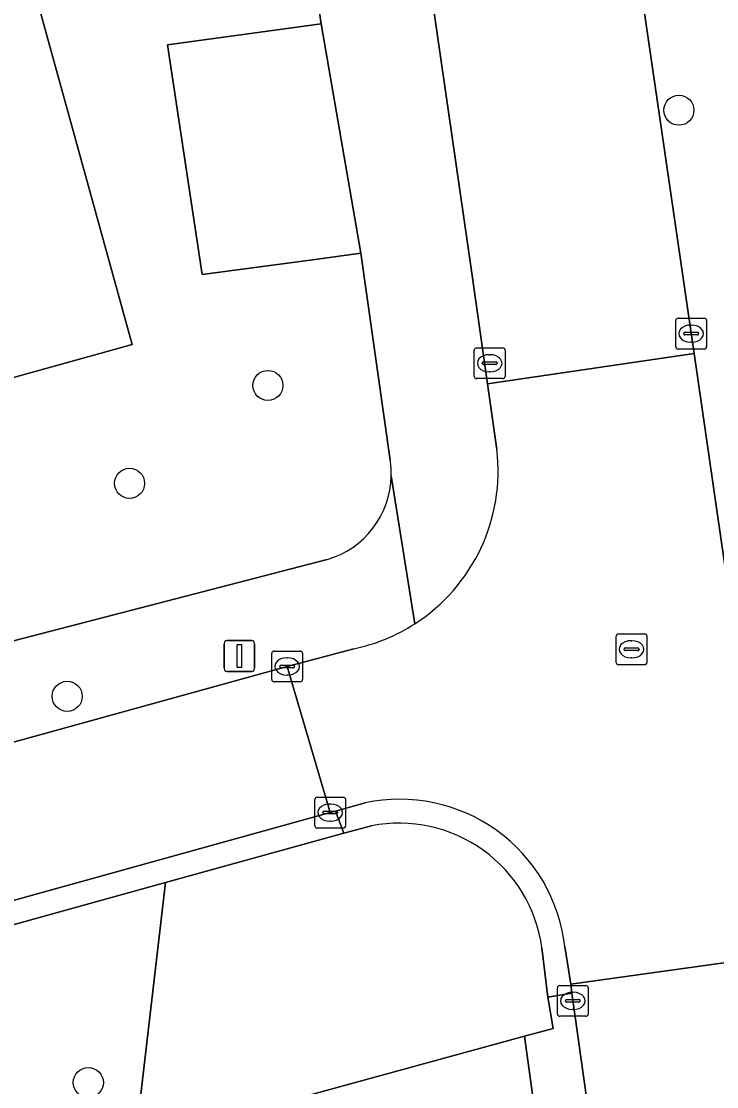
# Model space of a CAD drawing. Extents: x 159053 to 160042, y 380449 to 381423.
# Drawn here: x 159299.3 to 159321.89, y 381049.76 to 381084.4 of the extents above; entities that cross this region are included whole.
import ezdxf

# ---------------------------------------------------------------- set-up
doc = ezdxf.new("R2010")
doc.units = 0
for name, color, linetype in [('IMGEO_Boom', 7, 'Continuous'), ('IMGEO_Groenvoorziening', 7, 'Continuous'), ('IMGEO_Kolk', 7, 'Continuous'), ('IMGEO_Lichtmast', 7, 'Continuous'), ('IMGEO_Pand', 7, 'Continuous'), ('IMGEO_Parkeervlak_open', 7, 'Continuous'), ('IMGEO_Rijbaan_lokaal_open', 7, 'Continuous'), ('IMGEO_Rioolput', 7, 'Continuous'), ('IMGEO_Voetpad_halfverhard', 7, 'Continuous'), ('IMGEO_Voetpad_open', 7, 'Continuous')]:
    doc.layers.add(name, color=color, linetype=linetype)

msp = doc.modelspace()

# ---------------------------------------------------------------- linework, layer by layer
at = {"layer": 'IMGEO_Boom'}
for centre in [(159320.662, 381081.505), (159307.311, 381072.557), (159302.817, 381069.375), (159300.791, 381062.45), (159301.478, 381049.894)]:
    msp.add_circle(centre, 0.489, dxfattribs=at)
at = {"layer": 'IMGEO_Groenvoorziening'}
for points in [[(159301.734, 381099.495), (159306.727, 381100.183), (159305.82, 381106.393), (159300.832, 381105.715), (159299.362, 381115.674), (159304.363, 381116.374), (159303.921, 381119.402), (159296.289, 381117.311), (159296.87, 381115.183), (159291.727, 381113.703), (159293.441, 381107.525), (159293.597, 381107.568), (159302.903, 381073.889), (159297.014, 381072.255), (159297.723, 381069.615), (159285.651, 381066.276), (159287.134, 381060.86), (159289.094, 381061.4), (159287.696, 381066.465), (159297.411, 381069.143), (159298.793, 381064.19), (159309.233, 381066.896)], [(159311.284, 381070.128), (159310.329, 381076.855), (159308.842, 381076.657), (159305.171, 381076.168), (159304.051, 381083.628), (159309.044, 381084.316), (159308.151, 381090.241), (159303.215, 381089.537), (159301.734, 381099.495)], [(159310.68, 381058.241), (159309.774, 381057.999), (159303.988, 381056.394), (159302.999, 381047.929), (159315.65, 381051.398), (159316.581, 381051.656), (159316.409, 381052.668), (159316.211, 381054.271)]]:
    msp.add_lwpolyline(points, dxfattribs=at)
msp.add_lwpolyline([(159285.051, 381051.139), (159290.562, 381044.52), (159302.999, 381047.929), (159303.988, 381056.394)], close=True, dxfattribs=at)
for centre, radius, start, end in [((159308.358, 381069.665), 2.962, 359.1046, 8.9866), ((159308.428, 381069.674), 2.893, 286.1597, 358.9047), ((159311.573, 381053.647), 4.68, 7.6575, 101.003)]:
    msp.add_arc(centre, radius, start, end, dxfattribs=at)
at = {"layer": 'IMGEO_Kolk'}
for p, q in [((159320.635, 381074.742), (159321.487, 381074.742)), ((159320.56, 381073.816), (159320.56, 381074.668)), ((159321.048, 381074.522), (159321.073, 381074.522)), ((159321.561, 381074.668), (159321.561, 381073.816)), ((159320.819, 381074.236), (159320.819, 381074.248)), ((159321.257, 381074.199), (159320.859, 381074.199)), ((159320.862, 381074.285), (159321.26, 381074.285)), ((159321.303, 381074.248), (159321.303, 381074.236)), ((159314.015, 381072.852), (159314.015, 381073.704)), ((159314.09, 381073.778), (159314.942, 381073.778)), ((159315.016, 381073.704), (159315.016, 381072.852)), ((159321.487, 381073.742), (159320.635, 381073.742)), ((159321.071, 381073.962), (159321.046, 381073.962)), ((159314.317, 381073.321), (159314.715, 381073.321)), ((159314.503, 381073.558), (159314.528, 381073.558)), ((159314.274, 381073.272), (159314.274, 381073.284)), ((159314.712, 381073.235), (159314.314, 381073.235)), ((159314.526, 381072.998), (159314.501, 381072.998)), ((159314.758, 381073.284), (159314.758, 381073.272)), ((159314.942, 381072.778), (159314.09, 381072.778)), ((159307.435, 381062.997), (159307.435, 381063.849)), ((159307.51, 381063.923), (159308.362, 381063.923)), ((159307.923, 381063.703), (159307.948, 381063.703)), ((159308.436, 381063.849), (159308.436, 381062.997)), ((159307.694, 381063.417), (159307.694, 381063.429)), ((159308.132, 381063.38), (159307.734, 381063.38)), ((159307.737, 381063.466), (159308.135, 381063.466)), ((159308.178, 381063.429), (159308.178, 381063.417)), ((159308.362, 381062.923), (159307.51, 381062.923)), ((159307.946, 381063.143), (159307.921, 381063.143)), ((159308.911, 381059.169), (159309.763, 381059.169)), ((159308.836, 381058.243), (159308.836, 381059.095)), ((159309.324, 381058.949), (159309.349, 381058.949)), ((159309.837, 381059.095), (159309.837, 381058.243)), ((159309.095, 381058.663), (159309.095, 381058.675)), ((159309.533, 381058.626), (159309.135, 381058.626)), ((159309.138, 381058.712), (159309.536, 381058.712)), ((159309.579, 381058.675), (159309.579, 381058.663)), ((159309.763, 381058.169), (159308.911, 381058.169)), ((159309.347, 381058.389), (159309.322, 381058.389)), ((159316.717, 381052.122), (159316.717, 381052.974)), ((159316.792, 381053.048), (159317.644, 381053.048)), ((159317.718, 381052.974), (159317.718, 381052.122)), ((159316.976, 381052.542), (159316.976, 381052.554)), ((159317.019, 381052.591), (159317.417, 381052.591)), ((159317.205, 381052.828), (159317.23, 381052.828)), ((159317.46, 381052.554), (159317.46, 381052.542)), ((159317.414, 381052.505), (159317.016, 381052.505)), ((159317.228, 381052.268), (159317.203, 381052.268)), ((159317.644, 381052.048), (159316.792, 381052.048))]:
    msp.add_line(p, q, dxfattribs=at)
for points in [[(159320.635, 381074.742), (159321.487, 381074.742)], [(159320.56, 381073.816), (159320.56, 381074.668)], [(159321.561, 381074.668), (159321.561, 381073.816)], [(159314.015, 381072.852), (159314.015, 381073.704)], [(159314.09, 381073.778), (159314.942, 381073.778)], [(159315.016, 381073.704), (159315.016, 381072.852)], [(159321.487, 381073.742), (159320.635, 381073.742)], [(159314.942, 381072.778), (159314.09, 381072.778)], [(159307.435, 381062.997), (159307.435, 381063.849)], [(159307.51, 381063.923), (159308.362, 381063.923)], [(159308.436, 381063.849), (159308.436, 381062.997)], [(159308.362, 381062.923), (159307.51, 381062.923)], [(159308.911, 381059.169), (159309.763, 381059.169)], [(159308.836, 381058.243), (159308.836, 381059.095)], [(159309.837, 381059.095), (159309.837, 381058.243)], [(159309.763, 381058.169), (159308.911, 381058.169)], [(159316.717, 381052.122), (159316.717, 381052.974)], [(159316.792, 381053.048), (159317.644, 381053.048)], [(159317.718, 381052.974), (159317.718, 381052.122)], [(159317.644, 381052.048), (159316.792, 381052.048)]]:
    msp.add_lwpolyline(points, dxfattribs=at)
for centre, radius, start, end in [((159320.637, 381074.666), 0.0765, 91.552, 178.448), ((159320.637, 381074.666), 0.0765, 91.552, 178.448), ((159321.485, 381074.666), 0.0765, 1.552, 88.448), ((159321.485, 381074.666), 0.0765, 1.552, 88.448), ((159320.859, 381074.245), 0.0403, 85.8775, 175.7526), ((159320.856, 381074.235), 0.0366, 178.938, 274.7102), ((159321.26, 381074.242), 0.043, 264.8664, 352.4533), ((159321.264, 381074.247), 0.0386, 1.7309, 96.639), ((159314.092, 381073.702), 0.0765, 91.552, 178.448), ((159314.092, 381073.702), 0.0765, 91.552, 178.448), ((159314.94, 381073.702), 0.0765, 1.552, 88.448), ((159314.94, 381073.702), 0.0765, 1.552, 88.448), ((159320.637, 381073.818), 0.0765, 181.552, 268.448), ((159320.637, 381073.818), 0.0765, 181.552, 268.448), ((159321.485, 381073.818), 0.0765, 271.552, 358.448), ((159321.485, 381073.818), 0.0765, 271.552, 358.448), ((159314.314, 381073.281), 0.0403, 85.8775, 175.7526), ((159314.719, 381073.283), 0.0386, 1.7309, 96.639), ((159314.311, 381073.271), 0.0366, 178.938, 274.7102), ((159314.715, 381073.278), 0.043, 264.8664, 352.4533), ((159314.092, 381072.854), 0.0765, 181.552, 268.448), ((159314.092, 381072.854), 0.0765, 181.552, 268.448), ((159314.94, 381072.854), 0.0765, 271.552, 358.448), ((159314.94, 381072.854), 0.0765, 271.552, 358.448), ((159307.512, 381063.847), 0.0765, 91.552, 178.448), ((159307.512, 381063.847), 0.0765, 91.552, 178.448), ((159308.36, 381063.847), 0.0765, 1.552, 88.448), ((159308.36, 381063.847), 0.0765, 1.552, 88.448), ((159307.734, 381063.426), 0.0403, 85.8775, 175.7526), ((159307.731, 381063.416), 0.0366, 178.938, 274.7102), ((159308.135, 381063.423), 0.043, 264.8664, 352.4533), ((159308.139, 381063.428), 0.0386, 1.7309, 96.639), ((159307.512, 381062.999), 0.0765, 181.552, 268.448), ((159307.512, 381062.999), 0.0765, 181.552, 268.448), ((159308.36, 381062.999), 0.0765, 271.552, 358.448), ((159308.36, 381062.999), 0.0765, 271.552, 358.448), ((159308.913, 381059.093), 0.0765, 91.552, 178.448), ((159308.913, 381059.093), 0.0765, 91.552, 178.448), ((159309.761, 381059.093), 0.0765, 1.552, 88.448), ((159309.761, 381059.093), 0.0765, 1.552, 88.448), ((159309.135, 381058.672), 0.0403, 85.8775, 175.7526), ((159309.132, 381058.662), 0.0366, 178.938, 274.7102), ((159309.536, 381058.669), 0.043, 264.8664, 352.4533), ((159309.54, 381058.674), 0.0386, 1.7309, 96.639), ((159308.913, 381058.245), 0.0765, 181.552, 268.448), ((159308.913, 381058.245), 0.0765, 181.552, 268.448), ((159309.761, 381058.245), 0.0765, 271.552, 358.448), ((159309.761, 381058.245), 0.0765, 271.552, 358.448), ((159316.794, 381052.972), 0.0765, 91.552, 178.448), ((159316.794, 381052.972), 0.0765, 91.552, 178.448), ((159317.642, 381052.972), 0.0765, 1.552, 88.448), ((159317.642, 381052.972), 0.0765, 1.552, 88.448), ((159317.016, 381052.551), 0.0403, 85.8775, 175.7526), ((159317.013, 381052.541), 0.0366, 178.938, 274.7102), ((159317.417, 381052.548), 0.043, 264.8664, 352.4533), ((159317.421, 381052.553), 0.0386, 1.7309, 96.639), ((159316.794, 381052.124), 0.0765, 181.552, 268.448), ((159316.794, 381052.124), 0.0765, 181.552, 268.448), ((159317.642, 381052.124), 0.0765, 271.552, 358.448), ((159317.642, 381052.124), 0.0765, 271.552, 358.448)]:
    msp.add_arc(centre, radius, start, end, dxfattribs=at)
for centre, major_axis, ratio, start_param, end_param in [((159321.047, 381074.242), (-0.387, 0.002), 0.722429, 4.712389, 7.853982), ((159321.072, 381074.242), (-0.39, 0.002), 0.717154, 1.570796, 4.712389), ((159314.502, 381073.278), (-0.387, 0.002), 0.722429, 4.712389, 7.853982), ((159314.527, 381073.278), (-0.39, 0.002), 0.717154, 1.570796, 4.712389), ((159307.922, 381063.423), (-0.387, 0.002), 0.722429, 4.712389, 7.853982), ((159307.947, 381063.423), (-0.39, 0.002), 0.717154, 1.570796, 4.712389), ((159309.323, 381058.669), (-0.387, 0.002), 0.722429, 4.712389, 7.853982), ((159309.348, 381058.669), (-0.39, 0.002), 0.717154, 1.570796, 4.712389), ((159317.204, 381052.548), (-0.387, 0.002), 0.722429, 4.712389, 7.853982), ((159317.229, 381052.548), (-0.39, 0.002), 0.717154, 1.570796, 4.712389)]:
    msp.add_ellipse(centre, major_axis=major_axis, ratio=ratio, start_param=start_param, end_param=end_param, dxfattribs=at)
at = {"layer": 'IMGEO_Lichtmast'}
for p, q in [((159305.888, 381063.361), (159305.888, 381064.161)), ((159305.888, 381064.161), (159305.888, 381063.361)), ((159305.988, 381064.261), (159306.778, 381064.261)), ((159306.778, 381064.261), (159305.988, 381064.261)), ((159306.878, 381064.161), (159306.878, 381063.361)), ((159306.878, 381063.361), (159306.878, 381064.161)), ((159306.778, 381063.261), (159305.988, 381063.261)), ((159305.988, 381063.261), (159306.778, 381063.261))]:
    msp.add_line(p, q, dxfattribs=at)
msp.add_lwpolyline([(159306.308, 381064.136), (159306.458, 381064.136), (159306.458, 381063.386), (159306.308, 381063.386), (159306.308, 381064.136)], dxfattribs=at)
for centre, start, end in [((159305.988, 381064.161), 90, 180), ((159305.988, 381064.161), 90, 180), ((159306.778, 381064.161), 0, 90), ((159306.778, 381064.161), 360, 90), ((159305.988, 381063.361), 180, 270), ((159305.988, 381063.361), 180, 270), ((159306.778, 381063.361), 270, 0), ((159306.778, 381063.361), 270, 0)]:
    msp.add_arc(centre, 0.1, start, end, dxfattribs=at)
at = {"layer": 'IMGEO_Pand'}
msp.add_lwpolyline([(159293.441, 381107.525), (159292.923, 381107.382), (159291.153, 381113.639), (159281.903, 381111.077), (159282.667, 381108.318), (159277.044, 381106.744), (159276.276, 381109.489), (159267.012, 381106.896), (159268.748, 381100.692), (159268.237, 381100.56), (159268.076, 381100.519), (159277.368, 381066.826), (159283.772, 381068.592), (159283.457, 381069.734), (159296.316, 381073.297), (159296.633, 381072.15), (159297.014, 381072.255), (159302.903, 381073.889), (159293.597, 381107.568)], close=True, dxfattribs=at)
at = {"layer": 'IMGEO_Parkeervlak_open'}
msp.add_lwpolyline([(159309.044, 381084.316), (159304.051, 381083.628), (159305.171, 381076.168), (159308.842, 381076.657), (159310.329, 381076.855)], close=True, dxfattribs=at)
at = {"layer": 'IMGEO_Rijbaan_lokaal_open'}
for points in [[(159307.307, 381121.427), (159307.556, 381119.696), (159307.857, 381117.636), (159309.596, 381105.842), (159310.161, 381102.035), (159310.21, 381101.7), (159310.579, 381099.216), (159311.982, 381089.769), (159312.563, 381085.736), (159313.91, 381076.364), (159314.445, 381072.613), (159321.155, 381073.597), (159317.277, 381100.2), (159316.865, 381103.021), (159314.048, 381122.345)], [(159300.068, 381061.247), (159290.681, 381058.667), (159292.011, 381053.865), (159309.337, 381058.669), (159307.936, 381063.423)], [(159324.984, 381047.343), (159323.98, 381054.046), (159317.148, 381053.09), (159317.183, 381052.798), (159317.784, 381048.565), (159318.081, 381046.593), (159318.444, 381044.191), (159319.284, 381039.876), (159320.717, 381030.06), (159327.57, 381031.073)]]:
    msp.add_lwpolyline(points, close=True, dxfattribs=at)
for points in [[(159321.155, 381073.597), (159314.445, 381072.613), (159314.75, 381070.473)], [(159316.958, 381054.32), (159317.148, 381053.09), (159323.98, 381054.046), (159321.155, 381073.597)], [(159310.105, 381063.996), (159307.936, 381063.423), (159309.337, 381058.669), (159309.507, 381058.717), (159310.47, 381058.99)]]:
    msp.add_lwpolyline(points, dxfattribs=at)
for centre, radius, start, end in [((159308.88, 381069.779), 5.911, 302.7916, 6.739), ((159308.877, 381069.783), 5.916, 281.9821, 302.7956), ((159311.585, 381053.697), 5.409, 6.6141, 101.8939)]:
    msp.add_arc(centre, radius, start, end, dxfattribs=at)
at = {"layer": 'IMGEO_Rioolput'}
for p, q in [((159318.625, 381063.553), (159318.625, 381064.405)), ((159318.7, 381064.479), (159319.552, 381064.479)), ((159319.626, 381064.405), (159319.626, 381063.553)), ((159318.884, 381063.973), (159318.884, 381063.985)), ((159318.927, 381064.022), (159319.325, 381064.022)), ((159319.113, 381064.259), (159319.138, 381064.259)), ((159319.368, 381063.985), (159319.368, 381063.973)), ((159319.322, 381063.936), (159318.924, 381063.936)), ((159319.136, 381063.699), (159319.111, 381063.699)), ((159319.552, 381063.479), (159318.7, 381063.479))]:
    msp.add_line(p, q, dxfattribs=at)
for points in [[(159318.625, 381063.553), (159318.625, 381064.405)], [(159318.7, 381064.479), (159319.552, 381064.479)], [(159319.626, 381064.405), (159319.626, 381063.553)], [(159319.552, 381063.479), (159318.7, 381063.479)]]:
    msp.add_lwpolyline(points, dxfattribs=at)
for centre, radius, start, end in [((159318.702, 381064.403), 0.0765, 91.552, 178.448), ((159318.702, 381064.403), 0.0765, 91.552, 178.448), ((159319.55, 381064.403), 0.0765, 1.552, 88.448), ((159319.55, 381064.403), 0.0765, 1.552, 88.448), ((159318.924, 381063.982), 0.0403, 85.8775, 175.7526), ((159318.921, 381063.972), 0.0366, 178.938, 274.7102), ((159319.325, 381063.979), 0.043, 264.8664, 352.4533), ((159319.329, 381063.984), 0.0386, 1.7309, 96.639), ((159318.702, 381063.555), 0.0765, 181.552, 268.448), ((159318.702, 381063.555), 0.0765, 181.552, 268.448), ((159319.55, 381063.555), 0.0765, 271.552, 358.448), ((159319.55, 381063.555), 0.0765, 271.552, 358.448)]:
    msp.add_arc(centre, radius, start, end, dxfattribs=at)
for centre, major_axis, ratio, start_param, end_param in [((159319.112, 381063.979), (-0.387, 0.002), 0.722429, 4.712389, 7.853982), ((159319.137, 381063.979), (-0.39, 0.002), 0.717154, 1.570796, 4.712389)]:
    msp.add_ellipse(centre, major_axis=major_axis, ratio=ratio, start_param=start_param, end_param=end_param, dxfattribs=at)
at = {"layer": 'IMGEO_Voetpad_halfverhard'}
msp.add_lwpolyline([(159309.376, 381047.417), (159314.446, 381048.784), (159315.95, 381049.19), (159315.65, 381051.398), (159302.999, 381047.929), (159290.562, 381044.52), (159276.432, 381040.646), (159276.999, 381038.54), (159278.621, 381038.988), (159281.202, 381039.702)], dxfattribs=at)
at = {"layer": 'IMGEO_Voetpad_open'}
for points in [[(159294.912, 381182.231), (159295.246, 381179.972), (159295.395, 381178.961), (159295.968, 381174.666), (159296.278, 381172.341), (159297.057, 381166.506), (159298.503, 381156.571), (159299.3, 381151.1), (159299.795, 381147.696), (159300.386, 381143.634), (159300.637, 381141.908), (159301.249, 381137.708), (159302.473, 381129.318), (159303.192, 381124.392), (159303.921, 381119.402), (159304.363, 381116.374), (159305.82, 381106.393), (159306.727, 381100.183), (159308.151, 381090.241), (159309.044, 381084.316), (159310.329, 381076.855), (159311.284, 381070.128)], [(159314.75, 381070.473), (159314.445, 381072.613), (159313.91, 381076.364), (159312.563, 381085.736), (159311.982, 381089.769), (159310.579, 381099.216), (159310.21, 381101.7), (159310.161, 381102.035), (159309.596, 381105.842), (159307.857, 381117.636), (159307.556, 381119.696), (159307.307, 381121.427), (159306.753, 381125.233), (159306.19, 381129.099)], [(159314.048, 381122.345), (159316.865, 381103.021), (159317.277, 381100.2), (159321.155, 381073.597), (159323.98, 381054.046), (159324.984, 381047.343), (159327.57, 381031.073), (159327.968, 381028.382), (159332.172, 381000), (159334.351, 380985.012), (159334.965, 380980.773), (159335.359, 380978.05), (159335.713, 380975.604), (159337.861, 380961.365), (159337.904, 380961.246), (159343.633, 380962.89)], [(159311.32, 381069.619), (159312.081, 381064.81)], [(159312.081, 381064.81), (159311.32, 381069.619)], [(159309.233, 381066.896), (159298.793, 381064.19), (159291.323, 381062.014), (159289.094, 381061.4), (159287.134, 381060.86), (159285.651, 381066.276), (159284.479, 381065.952), (159285.963, 381060.537), (159284.818, 381060.222), (159277.531, 381058.215), (159271.779, 381056.63), (159268.053, 381055.604)], [(159257.5, 381049.523), (159258.705, 381049.826), (159260.708, 381050.396), (159265.762, 381051.78), (159277.07, 381054.906), (159277.662, 381055.061), (159285.858, 381057.346), (159288.03, 381057.94), (159288.993, 381058.203), (159290.681, 381058.667), (159300.068, 381061.247), (159307.936, 381063.423), (159310.105, 381063.996)], [(159310.47, 381058.99), (159309.507, 381058.717), (159309.774, 381057.999), (159310.68, 381058.241)], [(159279.001, 381047.603), (159278.469, 381049.313), (159285.051, 381051.139), (159303.988, 381056.394), (159309.774, 381057.999), (159309.507, 381058.717), (159309.337, 381058.669), (159292.011, 381053.865), (159289.361, 381053.131), (159278.415, 381050.096), (159277.099, 381049.719)], [(159316.211, 381054.271), (159316.409, 381052.668), (159317.183, 381052.798), (159317.148, 381053.09), (159316.958, 381054.32)]]:
    msp.add_lwpolyline(points, dxfattribs=at)
msp.add_lwpolyline([(159317.183, 381052.798), (159316.409, 381052.668), (159316.581, 381051.656), (159315.65, 381051.398), (159315.95, 381049.19), (159316.876, 381049.443), (159317.047, 381048.427), (159317.784, 381048.565)], close=True, dxfattribs=at)
for centre, radius, start, end in [((159308.88, 381069.779), 5.911, 302.7916, 6.739), ((159308.358, 381069.665), 2.962, 359.1046, 8.9866), ((159308.428, 381069.674), 2.893, 286.1597, 358.9047), ((159308.877, 381069.783), 5.916, 281.9821, 302.7956), ((159311.585, 381053.697), 5.409, 6.6141, 101.8939), ((159311.573, 381053.647), 4.68, 7.6575, 101.003)]:
    msp.add_arc(centre, radius, start, end, dxfattribs=at)

doc.saveas('drawing.dxf')
